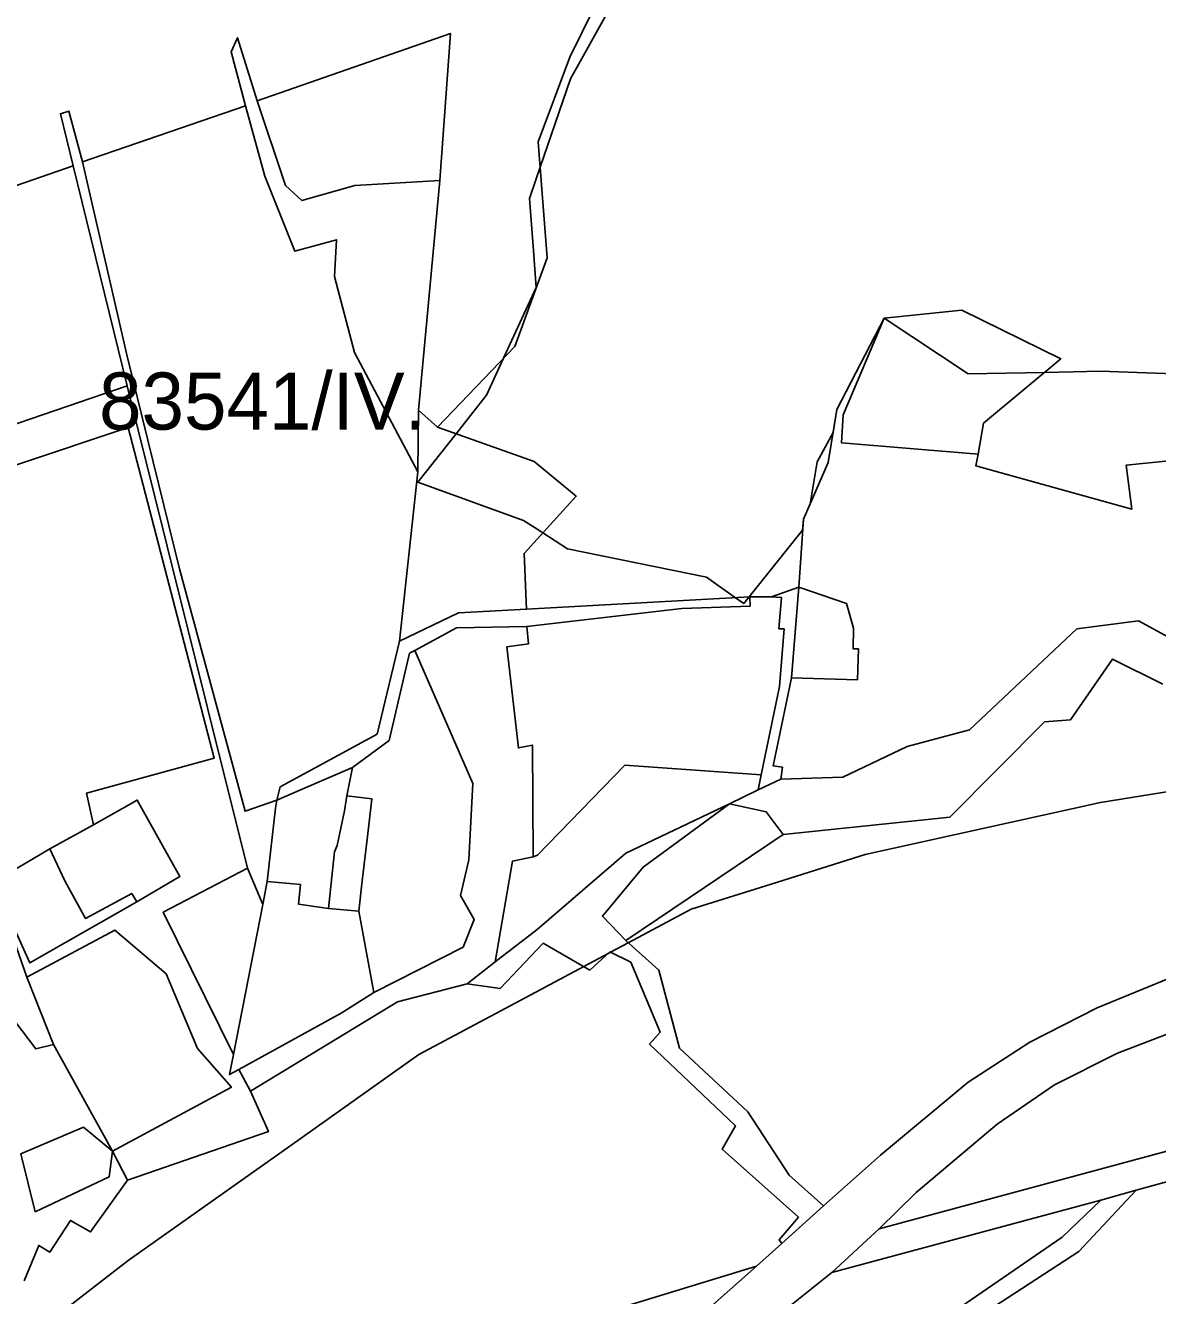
# Model space of a CAD drawing. Extents: x -477304 to -465429, y -1159113 to -1149210.
# Drawn here: x -466158.8 to -465861.3, y -1152655.5 to -1152321.7 of the extents above; entities that cross this region are included whole.
import ezdxf

# ---------------------------------------------------------------- set-up
doc = ezdxf.new("R2010")
doc.units = 0
for name, color, linetype in [('BPEJ_s', 7, 'Continuous'), ('ostatni_s', 7, 'Continuous'), ('PUPFL_s', 7, 'Continuous'), ('trav_porost_s', 7, 'Continuous'), ('zahrada_s', 7, 'Continuous')]:
    doc.layers.add(name, color=color, linetype=linetype)

msp = doc.modelspace()

# ---------------------------------------------------------------- linework, layer by layer
at = {"layer": 'BPEJ_s'}
for points in [[(-466002.44, -1152312.09), (-466015.55, -1152335.74), (-466023.51, -1152358.96), (-466024.64, -1152362.27), (-466026.34, -1152367.23), (-466025.38, -1152379.73), (-466024.55, -1152390.62), (-466033.15, -1152409.18), (-466037.66, -1152418.9), (-466041.24, -1152423.46), (-466045.63, -1152429.05), (-466055.65, -1152441.78), (-466027.89, -1152451.81), (-466024.83, -1152453.77), (-466022.83, -1152455.06), (-466016.32, -1152459.26), (-465979.82, -1152466.72), (-465972.26, -1152472.09), (-465970.05, -1152473.66), (-465968.63, -1152471.89), (-465954.59, -1152454.34), (-465954.4, -1152451.42), (-465952.63, -1152447.39), (-465950.77, -1152436.38), (-465946.58, -1152428.69), (-465945.57, -1152422.66), (-465933.13, -1152398.64), (-465911.09, -1152413.32), (-465891.06, -1152412.89), (-465883.51, -1152412.73), (-465876.35, -1152412.58), (-465828.08, -1152414.37)], [(-466002.44, -1152312.09), (-466015.55, -1152335.74), (-466023.51, -1152358.96), (-466024.64, -1152362.27), (-466026.34, -1152367.23), (-466025.38, -1152379.73), (-466024.55, -1152390.62), (-466033.15, -1152409.18), (-466037.66, -1152418.9), (-466041.24, -1152423.46), (-466045.63, -1152429.05), (-466055.65, -1152441.78), (-466027.89, -1152451.81), (-466024.83, -1152453.77), (-466022.83, -1152455.06), (-466016.32, -1152459.26), (-465979.82, -1152466.72), (-465972.26, -1152472.09), (-465970.05, -1152473.66), (-465968.63, -1152471.89), (-465954.59, -1152454.34), (-465954.4, -1152451.42), (-465952.63, -1152447.39), (-465950.77, -1152436.38), (-465946.58, -1152428.69), (-465945.57, -1152422.66), (-465933.13, -1152398.64), (-465911.09, -1152413.32), (-465891.06, -1152412.89), (-465883.51, -1152412.73), (-465876.35, -1152412.58), (-465828.08, -1152414.37)], [(-465843.26, -1152520.54), (-465876.35, -1152525.89), (-465938.19, -1152539.6), (-465962.83, -1152547.33), (-465983.91, -1152553.95), (-466000.38, -1152562.74), (-466005.09, -1152565.25), (-466005.71, -1152565.58), (-466012.09, -1152568.98), (-466027.31, -1152577.1), (-466055.41, -1152592.09), (-466089.33, -1152616.17), (-466131.74, -1152646.27), (-466158.2, -1152666.72), (-466186.53, -1152688.61)], [(-466186.53, -1152688.61), (-466158.2, -1152666.72), (-466131.74, -1152646.27), (-466089.33, -1152616.17), (-466055.41, -1152592.09), (-466027.31, -1152577.1), (-466012.09, -1152568.98), (-466005.71, -1152565.58), (-466005.09, -1152565.25), (-466000.38, -1152562.74), (-465983.91, -1152553.95), (-465962.83, -1152547.33), (-465938.19, -1152539.6), (-465876.35, -1152525.89), (-465843.26, -1152520.54)]]:
    msp.add_lwpolyline(points, dxfattribs=at)
at = {"layer": 'ostatni_s'}
for points in [[(-465959.89, -1152516.64), (-465960.27, -1152519.73), (-465966.24, -1152522.59), (-465965.44, -1152518.66), (-465960.7, -1152495.46), (-465959.46, -1152480.28), (-465960.8, -1152480.23), (-465960.13, -1152472.08), (-465962.72, -1152471.9), (-465955.58, -1152469.3), (-465957.5, -1152493.19), (-465962.29, -1152516.31)], [(-466063.23, -1152509.6), (-466072.84, -1152516.74), (-466086.01, -1152522.37), (-466092.7, -1152525.3), (-466091.83, -1152521.75), (-466066.32, -1152507.92), (-466060.48, -1152483.49), (-466044.99, -1152476.1), (-466027.15, -1152475.11), (-465968.49, -1152471.88), (-465968.38, -1152474.29), (-465986.28, -1152474.97), (-466027.05, -1152479.62), (-466045.54, -1152480.01), (-466056.47, -1152485.95), (-466057.85, -1152486.69)], [(-466078.27, -1152545.46), (-466079.1, -1152553.78), (-466086.98, -1152552.62), (-466086.51, -1152547.45), (-466095.23, -1152546.68), (-466093.03, -1152527.4), (-466092.7, -1152525.3), (-466086.01, -1152522.37), (-466072.84, -1152516.74), (-466074.36, -1152524.13), (-466074.95, -1152528.09), (-466076.83, -1152537.24), (-466077.54, -1152538.9)], [(-466077.54, -1152538.9), (-466076.83, -1152537.24), (-466074.95, -1152528.09), (-466074.36, -1152524.13), (-466067.71, -1152524.94), (-466068.92, -1152534.86), (-466069.47, -1152539.92), (-466070.3, -1152546.46), (-466071.17, -1152554.46), (-466079.1, -1152553.78), (-466078.27, -1152545.46)], [(-466129.48, -1152552.03), (-466130.84, -1152549.8), (-466142.98, -1152556.37), (-466148.36, -1152546.44), (-466152.34, -1152538.08), (-466140.9, -1152531.76), (-466129.38, -1152525.28), (-466118.18, -1152545.34)], [(-465656.02, -1152570.93), (-465662.9, -1152572.65), (-465692.49, -1152581.47), (-465747.16, -1152595.82), (-465765.68, -1152600.58), (-465837.57, -1152619.69), (-465866.99, -1152627.79), (-465876.27, -1152630.34), (-465946.92, -1152649.38), (-465934.5, -1152637.95), (-465684.4, -1152570.38), (-465666.47, -1152564.73), (-465657.47, -1152561.48), (-465641.42, -1152553.86), (-465642.64, -1152565.78)]]:
    msp.add_lwpolyline(points, close=True, dxfattribs=at)
for points in [[(-466195.12, -1152790.89), (-466137.95, -1152778.48), (-466116.37, -1152761.71), (-466102.82, -1152761.16), (-466098.07, -1152760.97), (-466089.08, -1152754.35), (-466076.8, -1152745.31), (-466029.05, -1152702.96), (-465979.86, -1152659.33), (-465966.74, -1152647.7), (-465960.06, -1152641.73), (-465949.06, -1152631.89), (-465934.15, -1152618.56), (-465911.13, -1152599.34), (-465894.87, -1152588.85), (-465877.25, -1152579.87), (-465853.35, -1152570.08), (-465788.92, -1152548.48), (-465721.75, -1152523.42), (-465669.24, -1152503.83), (-465669.29, -1152505.05), (-465662.77, -1152502.63), (-465661.73, -1152505.42), (-465642.84, -1152497.94)], [(-465848.98, -1152583.02), (-465871.88, -1152591.78), (-465888.39, -1152600.07), (-465903.45, -1152610.39), (-465924.72, -1152628.37), (-465934.5, -1152637.95), (-465946.92, -1152649.38), (-465957.41, -1152657.75), (-465965.49, -1152664.63), (-465980.29, -1152677.61), (-466018.02, -1152710.36), (-466069.55, -1152755.69), (-466075.74, -1152761.41), (-466091.37, -1152775.31), (-466094.85, -1152778.44), (-466102.08, -1152782.62), (-466115.48, -1152784.78), (-466134.12, -1152789.7), (-466192.12, -1152802.74)], [(-466159.6, -1152731.63), (-466079.33, -1152689.04), (-466001.68, -1152658.42), (-465966.74, -1152647.7), (-465979.86, -1152659.33), (-465996.34, -1152664.46), (-466079.06, -1152697.1), (-466096.19, -1152706.1), (-466153.92, -1152736.45), (-466157.05, -1152738.1), (-466163.85, -1152741.67)]]:
    msp.add_lwpolyline(points, dxfattribs=at)
at = {"layer": 'PUPFL_s'}
for points in [[(-466000.17, -1152298.42), (-466015.71, -1152330.07), (-466024.03, -1152352.29), (-466021.65, -1152382.8), (-466030.2, -1152406.1), (-466050.52, -1152427.32), (-466055.47, -1152422.78), (-466049.9, -1152362.44), (-466047.05, -1152323.9), (-466097.89, -1152341.52), (-466103.07, -1152324.97), (-466104.68, -1152328.72), (-466100.95, -1152342.84), (-466143.75, -1152357.61), (-466147.34, -1152344.24), (-466149.56, -1152344.94), (-466146.18, -1152358.65), (-466208.35, -1152380.17), (-466212.14, -1152363.37), (-466217.75, -1152333.11), (-466227.06, -1152293.82)], [(-465841.17, -1152434.35), (-465869.57, -1152437.29), (-465868.13, -1152448.84), (-465909.07, -1152437.49), (-465908.46, -1152434.34), (-465907.06, -1152426.21), (-465886.78, -1152409.33), (-465912.75, -1152396.53), (-465933.13, -1152398.64), (-465945.57, -1152422.66), (-465947.9, -1152436.61), (-465954.4, -1152451.42), (-465955.58, -1152469.3), (-465962.72, -1152471.9), (-465968.49, -1152471.88), (-466027.15, -1152475.11), (-466027.74, -1152460.46), (-466014.07, -1152445.44), (-466025.15, -1152436.28), (-466050.52, -1152427.32), (-466030.2, -1152406.1), (-466021.65, -1152382.8), (-466024.03, -1152352.29), (-466015.71, -1152330.07), (-466000.17, -1152298.42)], [(-465859.94, -1152494.84), (-465873.22, -1152488.24), (-465884.22, -1152504.21), (-465891.06, -1152504.71), (-465915.88, -1152529.72), (-465959.71, -1152534.34), (-465964.16, -1152528.36), (-465973.8, -1152526.21), (-465966.24, -1152522.59), (-465960.27, -1152519.73), (-465944.03, -1152519.24), (-465927.1, -1152511.19), (-465910.76, -1152506.77), (-465882.53, -1152480.28), (-465866.33, -1152478.13), (-465827.52, -1152499.36)]]:
    msp.add_lwpolyline(points, dxfattribs=at)
for points in [[(-466097.89, -1152341.52), (-466047.05, -1152323.9), (-466049.9, -1152362.44), (-466072.24, -1152363.76), (-466086.18, -1152367.77), (-466090.45, -1152363.76)], [(-466077.02, -1152378.04), (-466088.01, -1152381.06), (-466095.85, -1152361.33), (-466100.95, -1152342.84), (-466104.68, -1152328.72), (-466103.07, -1152324.97), (-466097.89, -1152341.52), (-466090.45, -1152363.76), (-466086.18, -1152367.77), (-466072.24, -1152363.76), (-466049.9, -1152362.44), (-466055.47, -1152422.78), (-466055.69, -1152439), (-466072.32, -1152407.68), (-466077.52, -1152387.7)], [(-465908.46, -1152434.34), (-465944.41, -1152431.37), (-465943.95, -1152424.08), (-465933.13, -1152398.64), (-465912.75, -1152396.53), (-465886.78, -1152409.33), (-465907.06, -1152426.21)], [(-466027.15, -1152475.11), (-466044.99, -1152476.1), (-466060.48, -1152483.49), (-466055.69, -1152439), (-466055.47, -1152422.78), (-466050.52, -1152427.32), (-466025.15, -1152436.28), (-466014.07, -1152445.44), (-466027.74, -1152460.46)], [(-465960.79, -1152640.82), (-465955.68, -1152634.88), (-465975.74, -1152617.01), (-465972.22, -1152610.86), (-465994.84, -1152589.39), (-465992, -1152586.26), (-465999.73, -1152567.81), (-466005.26, -1152565.17), (-466010.46, -1152569.91), (-466022.73, -1152562.9), (-466034.04, -1152574.74), (-466042.7, -1152573.51), (-466035.35, -1152567.78), (-466024.36, -1152559.23), (-466001.01, -1152539.21), (-465973.8, -1152526.21), (-465996.51, -1152542.88), (-466007.17, -1152555.8), (-466001.02, -1152562.16), (-465992.37, -1152569.91), (-465986.95, -1152590.43), (-465969.02, -1152607.18), (-465958.11, -1152623.81), (-465949.06, -1152631.89), (-465960.06, -1152641.73)], [(-465959.71, -1152534.34), (-466001.02, -1152562.16), (-466007.17, -1152555.8), (-465996.51, -1152542.88), (-465973.8, -1152526.21), (-465964.16, -1152528.36)], [(-465866.99, -1152627.79), (-465837.57, -1152619.69), (-465765.68, -1152600.58), (-465747.16, -1152595.82), (-465692.49, -1152581.47), (-465662.9, -1152572.65), (-465717.32, -1152615.97), (-465763.14, -1152633.92), (-465782.25, -1152641.6), (-465832.18, -1152664.33), (-465908.04, -1152722.41), (-465934.75, -1152751.43), (-465938.39, -1152749.35), (-465935.65, -1152733.47), (-465940.83, -1152729.17), (-465944.55, -1152725.21), (-465936.93, -1152714.88), (-465935.75, -1152710.67), (-465913.41, -1152670.01), (-465917.69, -1152667.05), (-465882.01, -1152643.89)]]:
    msp.add_lwpolyline(points, close=True, dxfattribs=at)
at = {"layer": 'trav_porost_s'}
for points in [[(-466093.03, -1152527.4), (-466095.23, -1152546.68), (-466096.4, -1152552.68), (-466100.45, -1152543.17), (-466132.05, -1152416.43), (-466146.18, -1152358.65), (-466149.56, -1152344.94), (-466147.34, -1152344.24), (-466143.75, -1152357.61), (-466132.11, -1152408.25), (-466118.27, -1152464.55), (-466101.07, -1152528.19), (-466092.7, -1152525.3)], [(-466077.52, -1152387.7), (-466072.32, -1152407.68), (-466055.69, -1152439), (-466060.48, -1152483.49), (-466066.32, -1152507.92), (-466091.83, -1152521.75), (-466092.7, -1152525.3), (-466101.07, -1152528.19), (-466118.27, -1152464.55), (-466132.11, -1152408.25), (-466143.75, -1152357.61), (-466100.95, -1152342.84), (-466095.85, -1152361.33), (-466088.01, -1152381.06), (-466077.02, -1152378.04)], [(-466208.35, -1152380.17), (-466146.18, -1152358.65), (-466132.05, -1152416.43), (-466185.76, -1152434.82), (-466195.25, -1152424.58), (-466201.19, -1152412.61)], [(-466142.69, -1152523.43), (-466140.9, -1152531.76), (-466152.34, -1152538.08), (-466167.19, -1152546.87), (-466172.6, -1152534.77), (-466190.22, -1152469.07), (-466183.84, -1152463.04), (-466180.63, -1152455.78), (-466180.46, -1152453.63), (-466188.05, -1152455.37), (-466188.94, -1152446.45), (-466131.8, -1152427.35), (-466109.14, -1152514.26)], [(-465943.02, -1152473.61), (-465941.19, -1152480.13), (-465941.33, -1152485.52), (-465939.94, -1152485.56), (-465940.15, -1152493.64), (-465957.5, -1152493.19), (-465955.58, -1152469.3)], [(-466026.56, -1152484.18), (-466027.05, -1152479.62), (-465986.28, -1152474.97), (-465968.38, -1152474.29), (-465968.49, -1152471.88), (-465962.72, -1152471.9), (-465960.13, -1152472.08), (-465960.8, -1152480.23), (-465959.46, -1152480.28), (-465960.7, -1152495.46), (-465965.44, -1152518.66), (-466001.27, -1152516.12), (-466024.23, -1152539.73), (-466025.36, -1152540.14), (-466025.59, -1152510.8), (-466029.26, -1152511.54), (-466032.33, -1152485.04)], [(-466042.23, -1152540.92), (-466041.18, -1152520.87), (-466056.47, -1152485.95), (-466045.54, -1152480.01), (-466027.05, -1152479.62), (-466026.56, -1152484.18), (-466032.33, -1152485.04), (-466029.26, -1152511.54), (-466025.59, -1152510.8), (-466025.36, -1152540.14), (-466030.78, -1152541.31), (-466035.35, -1152567.78), (-466042.7, -1152573.51), (-466061.03, -1152578.25), (-466099.59, -1152601.78), (-466102.71, -1152596.08), (-466075.79, -1152581.29), (-466067.21, -1152575.84), (-466043.72, -1152563.91), (-466040.89, -1152556.65), (-466044.48, -1152550.29)], [(-466040.89, -1152556.65), (-466043.72, -1152563.91), (-466067.21, -1152575.84), (-466071.17, -1152554.46), (-466070.3, -1152546.46), (-466069.47, -1152539.92), (-466068.92, -1152534.86), (-466067.71, -1152524.94), (-466074.36, -1152524.13), (-466072.84, -1152516.74), (-466063.23, -1152509.6), (-466057.85, -1152486.69), (-466056.47, -1152485.95), (-466041.18, -1152520.87), (-466042.23, -1152540.92), (-466044.48, -1152550.29)], [(-466001.27, -1152516.12), (-465965.44, -1152518.66), (-465966.24, -1152522.59), (-465973.8, -1152526.21), (-466001.01, -1152539.21), (-466024.36, -1152559.23), (-466035.35, -1152567.78), (-466030.78, -1152541.31), (-466025.36, -1152540.14), (-466024.23, -1152539.73)], [(-465792.06, -1152569.43), (-465687.55, -1152533.17), (-465684.4, -1152570.38), (-465934.5, -1152637.95), (-465924.72, -1152628.37), (-465903.45, -1152610.39), (-465888.39, -1152600.07), (-465871.88, -1152591.78), (-465848.98, -1152583.02), (-465794.87, -1152562.96)], [(-466100.45, -1152543.17), (-466096.4, -1152552.68), (-466104.08, -1152592.11), (-466122.56, -1152554.73)], [(-466071.17, -1152554.46), (-466067.21, -1152575.84), (-466075.79, -1152581.29), (-466102.71, -1152596.08), (-466105.11, -1152597.4), (-466104.08, -1152592.11), (-466096.4, -1152552.68), (-466095.23, -1152546.68), (-466086.51, -1152547.45), (-466086.98, -1152552.62), (-466079.1, -1152553.78)], [(-466156.05, -1152590.66), (-466161.25, -1152583.68), (-466167.72, -1152583.68), (-466171.66, -1152569.03), (-466189.44, -1152574.89), (-466190.81, -1152573.24), (-466202.42, -1152578.32), (-466213.82, -1152558.42), (-466166.02, -1152550.18), (-466158.41, -1152571.77), (-466151.38, -1152589.48)], [(-466113.51, -1152590.51), (-466104.66, -1152600.7), (-466135.91, -1152617.54), (-466151.38, -1152589.48), (-466158.41, -1152571.77), (-466135.29, -1152559.43), (-466121.82, -1152570.95)], [(-466156.15, -1152633.41), (-466159.97, -1152618.23), (-466143.47, -1152611.21), (-466135.91, -1152617.54), (-466136.74, -1152624.21)], [(-465882.01, -1152643.89), (-465917.69, -1152667.05), (-465913.41, -1152670.01), (-465935.75, -1152710.67), (-465943.09, -1152705.12), (-465940.06, -1152702.79), (-465918.97, -1152674.71), (-465928.44, -1152668.98), (-465886.43, -1152640.06), (-465876.27, -1152630.34), (-465866.99, -1152627.79)], [(-465970.71, -1152673.8), (-465951.04, -1152688.18), (-465943.09, -1152679.45), (-465948.57, -1152674.13), (-465956.52, -1152678.13), (-465963.38, -1152672.65), (-465965.49, -1152664.63), (-465957.41, -1152657.75), (-465946.92, -1152649.38), (-465876.27, -1152630.34), (-465886.43, -1152640.06), (-465928.44, -1152668.98), (-465918.97, -1152674.71), (-465940.06, -1152702.79), (-465943.09, -1152705.12), (-465975.91, -1152680.95)]]:
    msp.add_lwpolyline(points, close=True, dxfattribs=at)
for points in [[(-465827.52, -1152499.36), (-465866.33, -1152478.13), (-465882.53, -1152480.28), (-465910.76, -1152506.77), (-465927.1, -1152511.19), (-465944.03, -1152519.24), (-465960.27, -1152519.73), (-465959.89, -1152516.64), (-465962.29, -1152516.31), (-465957.5, -1152493.19), (-465940.15, -1152493.64), (-465939.94, -1152485.56), (-465941.33, -1152485.52), (-465941.19, -1152480.13), (-465943.02, -1152473.61), (-465955.58, -1152469.3), (-465954.4, -1152451.42), (-465947.9, -1152436.61), (-465945.57, -1152422.66), (-465933.13, -1152398.64), (-465943.95, -1152424.08), (-465944.41, -1152431.37), (-465908.46, -1152434.34), (-465909.07, -1152437.49), (-465868.13, -1152448.84), (-465869.57, -1152437.29), (-465841.17, -1152434.35)], [(-466185.76, -1152434.82), (-466132.05, -1152416.43), (-466100.45, -1152543.17), (-466122.56, -1152554.73), (-466104.08, -1152592.11), (-466105.11, -1152597.4), (-466102.71, -1152596.08), (-466099.59, -1152601.78), (-466094.92, -1152612.38), (-466131.91, -1152625.14), (-466135.91, -1152617.54), (-466104.66, -1152600.7), (-466113.51, -1152590.51), (-466121.82, -1152570.95), (-466135.29, -1152559.43), (-466158.41, -1152571.77), (-466166.02, -1152550.18)], [(-466167.19, -1152546.87), (-466157.56, -1152568.04), (-466129.48, -1152552.03), (-466118.18, -1152545.34), (-466129.38, -1152525.28), (-466140.9, -1152531.76), (-466142.69, -1152523.43), (-466109.14, -1152514.26), (-466131.8, -1152427.35), (-466188.94, -1152446.45)], [(-465853.35, -1152570.08), (-465877.25, -1152579.87), (-465894.87, -1152588.85), (-465911.13, -1152599.34), (-465934.15, -1152618.56), (-465949.06, -1152631.89), (-465958.11, -1152623.81), (-465969.02, -1152607.18), (-465986.95, -1152590.43), (-465992.37, -1152569.91), (-466001.02, -1152562.16), (-465959.71, -1152534.34), (-465915.88, -1152529.72), (-465891.06, -1152504.71), (-465884.22, -1152504.21), (-465873.22, -1152488.24), (-465859.94, -1152494.84)], [(-466159.1, -1152651.57), (-466155.27, -1152642.25), (-466152.38, -1152644.06), (-466146.93, -1152635.68), (-466141.65, -1152638.74), (-466131.91, -1152625.14), (-466094.92, -1152612.38), (-466099.59, -1152601.78), (-466061.03, -1152578.25), (-466042.7, -1152573.51), (-466034.04, -1152574.74), (-466022.73, -1152562.9), (-466010.46, -1152569.91), (-466005.26, -1152565.17), (-465999.73, -1152567.81), (-465992, -1152586.26), (-465994.84, -1152589.39), (-465972.22, -1152610.86), (-465975.74, -1152617.01), (-465955.68, -1152634.88), (-465960.79, -1152640.82), (-465960.06, -1152641.73), (-465966.74, -1152647.7), (-466001.68, -1152658.42)], [(-466161.25, -1152583.68), (-466156.05, -1152590.66), (-466151.38, -1152589.48), (-466135.91, -1152617.54), (-466143.47, -1152611.21), (-466159.97, -1152618.23), (-466156.15, -1152633.41), (-466136.74, -1152624.21), (-466135.91, -1152617.54), (-466131.91, -1152625.14), (-466141.65, -1152638.74), (-466146.93, -1152635.68), (-466152.38, -1152644.06), (-466155.27, -1152642.25), (-466159.1, -1152651.57)]]:
    msp.add_lwpolyline(points, dxfattribs=at)
at = {"layer": 'zahrada_s'}
msp.add_lwpolyline([(-466130.84, -1152549.8), (-466129.48, -1152552.03), (-466157.56, -1152568.04), (-466167.19, -1152546.87), (-466152.34, -1152538.08), (-466148.36, -1152546.44), (-466142.98, -1152556.37)], close=True, dxfattribs=at)

# ---------------------------------------------------------------- texts
at = {"layer": 'BPEJ_s'}
msp.add_text('83541/IV.', height=15, dxfattribs=at).set_placement((-466139.41, -1152427.93))

doc.saveas('drawing.dxf')
